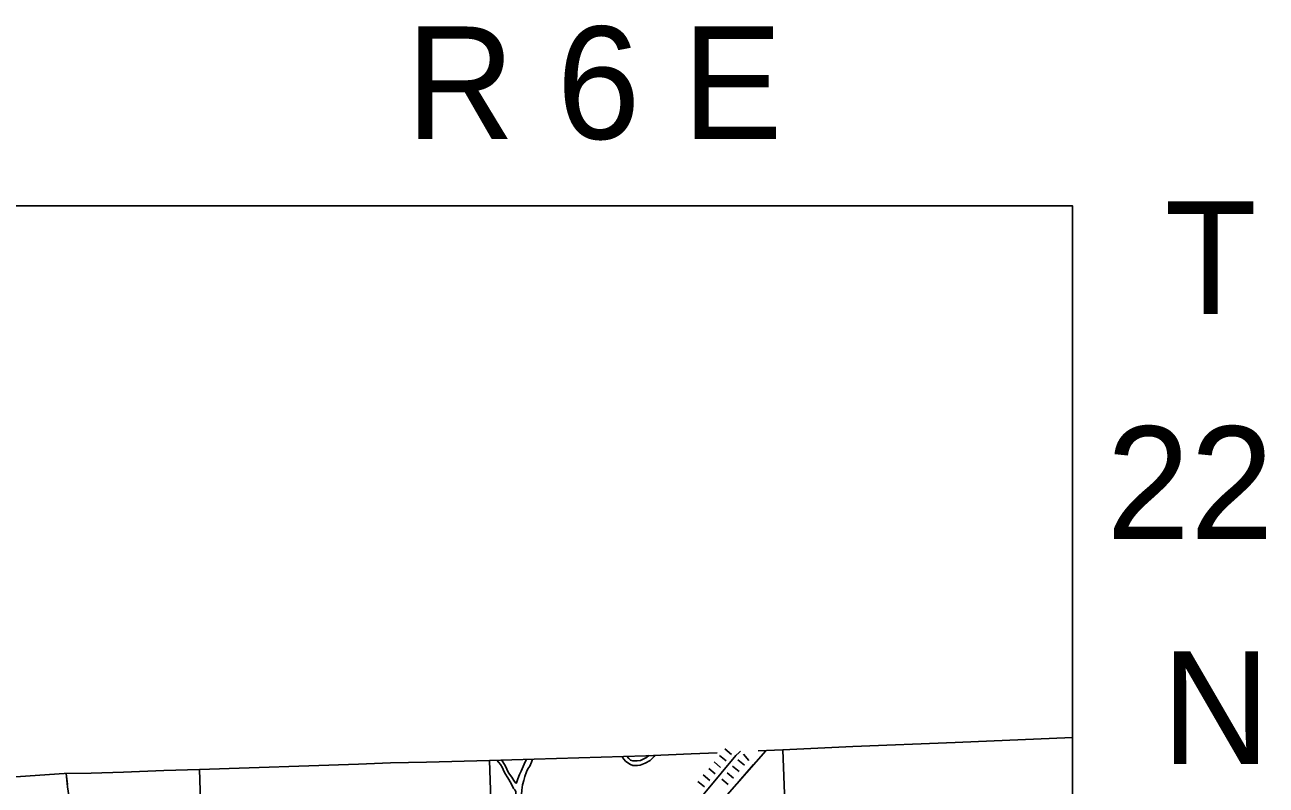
# Model space of a CAD drawing. Extents: x 1164457 to 1439835, y 1590918 to 1773502.
# Drawn here: x 1331207 to 1353264, y 1668278 to 1681798 of the extents above; entities that cross this region are included whole.
import ezdxf

# ---------------------------------------------------------------- set-up
doc = ezdxf.new("R2010")
doc.units = 0
for name, color, linetype in [('Level 1', 7, 'Continuous'), ('Level 29', 7, 'Continuous'), ('Level 35', 7, 'Continuous'), ('Level 43', 7, 'Continuous'), ('Level 5', 7, 'Continuous'), ('R_Draft', 7, 'Continuous')]:
    doc.layers.add(name, color=color, linetype=linetype)

msp = doc.modelspace()

# ---------------------------------------------------------------- linework, layer by layer
at = {"layer": 'Level 1'}
for points in [[(1344240, 1668887), (1344678, 1668906), (1345918, 1668964), (1347735, 1669039), (1349820, 1669127)], [(1329085, 1668288), (1329147, 1668297), (1331906, 1668485), (1332388, 1668495), (1332961, 1668512), (1333677, 1668537), (1334311, 1668558), (1337134, 1668654), (1337703, 1668673), (1338344, 1668688), (1339465, 1668720), (1342240, 1668803), (1343049, 1668836), (1343508, 1668856)]]:
    msp.add_lwpolyline(points, dxfattribs=at)
at = {"layer": 'Level 29'}
for p, q in [((1343666, 1668711), (1343551, 1668806)), ((1343762, 1668826), (1343646, 1668922)), ((1343762, 1668826), (1343646, 1668922)), ((1344074, 1668715), (1343975, 1668828)), ((1343474, 1668480), (1343359, 1668576)), ((1343474, 1668480), (1343359, 1668576)), ((1343570, 1668595), (1343455, 1668691)), ((1343897, 1668519), (1343781, 1668615)), ((1343993, 1668634), (1343877, 1668730)), ((1343993, 1668634), (1343877, 1668730)), ((1343282, 1668249), (1343167, 1668345)), ((1343378, 1668364), (1343263, 1668460)), ((1343705, 1668288), (1343590, 1668384)), ((1343705, 1668288), (1343590, 1668384)), ((1343801, 1668403), (1343685, 1668499))]:
    msp.add_line(p, q, dxfattribs=at)
msp.add_lwpolyline([(1342220, 1666853), (1343841, 1668804), (1343902, 1668862), (1343924, 1668883), (1343926, 1668885)], dxfattribs=at)
at = {"layer": 'Level 35'}
for points in [[(1342408, 1668810), (1342392, 1668788), (1342317, 1668720), (1342231, 1668667), (1342141, 1668637), (1342090, 1668627), (1342047, 1668627), (1342009, 1668629), (1341970, 1668645), (1341919, 1668676), (1341880, 1668708), (1341850, 1668739), (1341832, 1668762), (1341807, 1668790)], [(1341906, 1668793), (1341937, 1668755), (1341970, 1668722), (1342013, 1668710), (1342045, 1668710), (1342090, 1668710), (1342145, 1668718), (1342206, 1668749), (1342251, 1668769), (1342293, 1668805)], [(1340019, 1667545), (1339974, 1667631), (1339952, 1667713), (1339936, 1667816), (1339928, 1667910), (1339924, 1668026), (1339930, 1668121), (1339930, 1668165), (1339916, 1668193), (1339891, 1668221), (1339846, 1668309), (1339791, 1668407), (1339735, 1668491), (1339707, 1668557), (1339691, 1668598), (1339660, 1668644), (1339629, 1668683), (1339596, 1668724)], [(1339679, 1668727), (1339744, 1668629), (1339804, 1668499), (1339860, 1668419), (1339896, 1668359), (1339924, 1668321), (1339933, 1668312), (1339941, 1668312), (1339946, 1668319), (1339957, 1668354), (1339966, 1668393), (1339994, 1668471), (1340024, 1668530), (1340082, 1668652), (1340122, 1668740)], [(1340227, 1668743), (1340208, 1668688), (1340178, 1668618), (1340147, 1668569), (1340122, 1668513), (1340091, 1668430), (1340072, 1668359), (1340052, 1668285), (1340039, 1668191), (1340035, 1668113), (1340035, 1668043), (1340035, 1667970), (1340035, 1667899), (1340041, 1667843), (1340053, 1667743), (1340071, 1667681), (1340091, 1667624), (1340107, 1667578)]]:
    msp.add_lwpolyline(points, dxfattribs=at)
at = {"layer": 'Level 43'}
for points in [[(1344371, 1668892), (1342354, 1666590)], [(1344371, 1668892), (1344241, 1668744)], [(1344154, 1668644), (1343893, 1668346)], [(1331943, 1668485), (1331966, 1668249), (1332074, 1667545), (1332175, 1666761), (1332264, 1665859), (1332330, 1665253), (1332666, 1662745), (1332697, 1662409)], [(1331943, 1668485), (1331963, 1668288)]]:
    msp.add_lwpolyline(points, dxfattribs=at)
at = {"layer": 'Level 5'}
for points in [[(1344678, 1668906), (1344726, 1667502)], [(1334311, 1668558), (1334352, 1667254)], [(1339465, 1668720), (1339512, 1667320)]]:
    msp.add_lwpolyline(points, dxfattribs=at)
at = {"layer": 'R_Draft'}
msp.add_lwpolyline([(1246398, 1678582), (1349820, 1678582), (1349820, 1614471), (1246398, 1614471)], close=True, dxfattribs=at)

# ---------------------------------------------------------------- texts
for s, p in [('R 6 E', (1337982, 1679768)), ('T', (1351461, 1676658)), ('22', (1350423, 1672658)), ('N', (1351405, 1668658))]:
    msp.add_text(s, height=2000, dxfattribs=at).set_placement(p)

doc.saveas('drawing.dxf')
